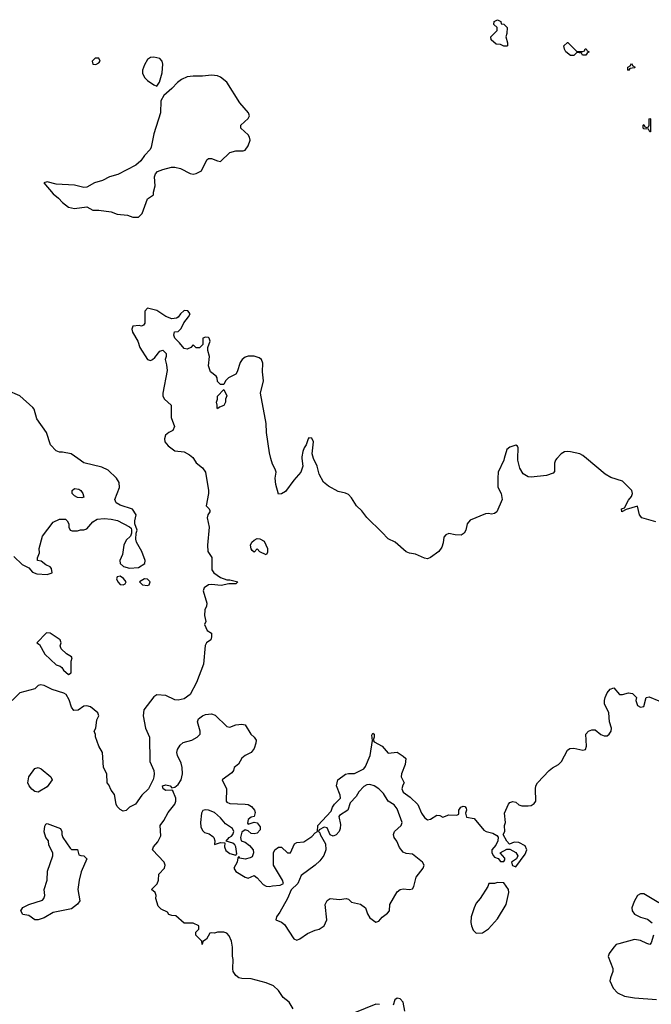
# Model space of a CAD drawing. Header units: inches. Extents: x 2396598 to 2566999, y 262085 to 451979.
# Tile 277 of 280: x 2512669 to 2516820, y 426416 to 432882. Entities that reach past the tile are written whole.
import ezdxf

# ---------------------------------------------------------------- set-up
doc = ezdxf.new("R2010")
doc.units = ezdxf.units.IN
doc.header["$MEASUREMENT"] = 0
doc.layers.add('C5412', color=7, linetype='Continuous')
doc.layers.add('C5413', color=7, linetype='Continuous')

msp = doc.modelspace()

# ---------------------------------------------------------------- linework, layer by layer
at = {"layer": 'C5412', "color": 5, "elevation": 40}
for points in [[(2513810.9, 430000), (2513830, 429971), (2513870, 429938), (2513890, 429911.3), (2513910.7, 429789.3), (2513910.7, 429769.3), (2513894, 429690), (2513914, 429670), (2513918, 429658), (2513918, 429650), (2513904.7, 429630), (2513901, 429610), (2513914.8, 429550), (2513902.8, 429430), (2513904.7, 429390), (2513931, 429350), (2513931.3, 429270), (2513944.7, 429250), (2513990, 429219.1), (2514030, 429202.8), (2514050, 429202.8), (2514102, 429190), (2514090, 429178), (2514043.5, 429176.5), (2513994, 429166), (2513930, 429172.3), (2513910.5, 429169.5), (2513881, 429150), (2513874.8, 429130), (2513898.8, 429050), (2513898, 429030), (2513885.4, 429005.4), (2513884.7, 428970), (2513892, 428930), (2513884.7, 428910), (2513902, 428870), (2513930, 428852), (2513930.8, 428830), (2513924.7, 428810), (2513898, 428790), (2513887.9, 428772.1), (2513876.3, 428650), (2513830.3, 428529.7), (2513788.7, 428451.3), (2513750, 428422.7), (2513710, 428412), (2513690, 428414.5), (2513630, 428442.7), (2513570, 428448.7), (2513550, 428434), (2513486, 428350), (2513480.5, 428310), (2513496, 428230), (2513522.8, 428170), (2513524.9, 428010), (2513550.5, 427950), (2513554, 427930), (2513551, 427909), (2513547.3, 427892.7), (2513516.3, 427830), (2513471.7, 427788.3), (2513430, 427729), (2513391.3, 427710), (2513370, 427688.7), (2513350, 427684), (2513330, 427694), (2513310, 427715.3), (2513302.7, 427730), (2513292.9, 427792.9), (2513270, 427822), (2513256, 427856), (2513245.2, 427870), (2513242, 427930), (2513221.2, 427970), (2513213.2, 428070), (2513188.7, 428110), (2513168, 428172), (2513168, 428188), (2513158, 428210), (2513168.7, 428230), (2513176.5, 428283.5), (2513188.7, 428310), (2513182, 428330), (2513135.3, 428370), (2513110, 428376), (2513090, 428372.7), (2513053.4, 428346.6), (2513025.6, 428345.6), (2513010, 428368), (2512995.5, 428415.5), (2512975.3, 428450), (2512959.5, 428459.5), (2512883.2, 428483.2), (2512830, 428509), (2512806.4, 428513.6), (2512791.1, 428508.9), (2512770, 428488), (2512670, 428462), (2512621, 428410)], [(2512630, 429356), (2512684.7, 429304.7), (2512730, 429282), (2512754, 429254), (2512783, 429243), (2512850, 429237.3), (2512882, 429250), (2512877.5, 429277.5), (2512870, 429288.7), (2512841.5, 429301.5), (2512810, 429325.2), (2512786, 429330), (2512787.3, 429347.3), (2512800.4, 429379.6), (2512798, 429410), (2512819, 429490), (2512890, 429582), (2512930, 429602), (2512970, 429602), (2512982, 429590), (2512992, 429570), (2512992, 429550), (2513002, 429530), (2513014.6, 429525.4), (2513050, 429524.7), (2513069, 429531), (2513090, 429530.7), (2513110, 429539.3), (2513150, 429584.4), (2513179.3, 429600.7), (2513225.5, 429605.5), (2513270, 429601.6), (2513312.7, 429592.7), (2513392, 429552), (2513402, 429542), (2513404.7, 429530), (2513404.7, 429510), (2513398, 429490), (2513370, 429464), (2513353.4, 429430), (2513346, 429370), (2513327, 429330), (2513330.3, 429310), (2513351.9, 429291.9), (2513390, 429280.8), (2513450, 429283.7), (2513492.7, 429310), (2513493.2, 429330), (2513471.6, 429390), (2513438, 429450), (2513432.7, 429470), (2513434, 429510), (2513442, 429530), (2513426, 429570), (2513426, 429590), (2513435.3, 429630), (2513410, 429668), (2513330, 429693.2), (2513304, 429710), (2513294, 429730), (2513325.6, 429810), (2513323, 429843), (2513306.6, 429870), (2513250, 429922.7), (2513210, 429943.7), (2513092, 429972), (2513051.4, 430000)], [(2514524.1, 430000), (2514530.8, 429950), (2514516, 429910), (2514470, 429858), (2514415.9, 429784.1), (2514390, 429768), (2514370, 429766), (2514353.2, 429830), (2514349.2, 429870), (2514354, 429910), (2514349, 429930), (2514330, 429962), (2514320, 430000)], [(2515853.3, 430000), (2515850.4, 429990), (2515814.4, 429910), (2515810.4, 429870), (2515812.5, 429812.5), (2515834, 429770), (2515838.8, 429730), (2515804.7, 429650), (2515790, 429639), (2515770, 429634), (2515750, 429639), (2515730, 429637.2), (2515630, 429595.1), (2515610.6, 429570), (2515600.5, 429530), (2515590.4, 429509.6), (2515570, 429497.2), (2515530, 429498), (2515490, 429506.6), (2515470, 429499.3), (2515457.5, 429482.5), (2515453, 429447), (2515442.5, 429417.5), (2515424, 429390), (2515370, 429349.5), (2515350, 429340.9), (2515330, 429344.5), (2515270, 429371.8), (2515230, 429378.4), (2515210, 429387.3), (2515136, 429450), (2515090, 429471.6), (2515050, 429516.2), (2514950, 429611.8), (2514916.8, 429656.8), (2514882, 429690), (2514850, 429741.2), (2514830, 429762.7), (2514810, 429772), (2514762.7, 429782.7), (2514699, 429819), (2514665.6, 429845.6), (2514638, 429898), (2514624, 429950), (2514601, 430000)], [(2516199.9, 430000), (2516190.5, 429990), (2516183, 429970), (2516184.7, 429915.3), (2516175.3, 429904.7), (2516130.6, 429889.4), (2516030, 429877.2), (2516010, 429879), (2515978.6, 429898.6), (2515956.6, 429936.6), (2515943.6, 429990), (2515943.7, 430000)], [(2516850, 429584), (2516758, 429610), (2516742, 429630), (2516730, 429686), (2516655.3, 429664.7), (2516626, 429650), (2516624, 429670), (2516643.1, 429676.9), (2516670, 429726.8), (2516690, 429751), (2516696.9, 429770), (2516692.8, 429790), (2516630, 429851.6), (2516554.7, 429874.7), (2516516.9, 429896.9), (2516394.3, 430000)], [(2514466.2, 426386.2), (2514441.2, 426430), (2514401.1, 426461.1), (2514370, 426506), (2514337.7, 426537.7), (2514290, 426556.2), (2514190, 426582.7), (2514130, 426584), (2514110, 426589), (2514090, 426604), (2514073.2, 426630), (2514069.4, 426649.4), (2514073.2, 426710), (2514068.9, 426731.1), (2514068.7, 426790), (2514061.2, 426830), (2514045.6, 426865.6), (2514030, 426882), (2514010, 426888.7), (2513970, 426888.7), (2513950, 426882), (2513930, 426886), (2513918, 426882), (2513896.9, 426843.1), (2513872, 426828), (2513868.4, 426808.4), (2513866, 426830), (2513828, 426870), (2513828, 426890), (2513846, 426910), (2513846, 426930), (2513808.4, 426948.4), (2513750, 426948), (2513696.4, 426996.4), (2513670, 426998), (2513650, 427006), (2513640.4, 427020.4), (2513600.2, 427040.2), (2513580.2, 427060.2), (2513564, 427110), (2513565.2, 427130), (2513559, 427150), (2513535.3, 427170), (2513573, 427207), (2513582.4, 427230), (2513584.5, 427270), (2513621.2, 427310), (2513626, 427330), (2513618, 427350), (2513542.7, 427430), (2513549.4, 427450), (2513577, 427483), (2513597.5, 427522.5), (2513592.7, 427590), (2513617.4, 427622.6), (2513645.6, 427674.4), (2513689.5, 427730), (2513696.2, 427750), (2513695.6, 427770), (2513676.5, 427816.5), (2513670, 427822), (2513630, 427819.5), (2513613.2, 427830), (2513608.7, 427850), (2513630, 427858), (2513658, 427850), (2513670, 427838), (2513690, 427841), (2513710, 427859.1), (2513729.6, 427890), (2513738.4, 427930), (2513737.6, 427970), (2513730, 427999), (2513706, 428050), (2513702.7, 428070), (2513707.3, 428090), (2513723, 428117), (2513744.4, 428135.6), (2513801.2, 428150), (2513835.1, 428170), (2513854.5, 428190), (2513856.3, 428210), (2513836.9, 428270), (2513843.7, 428290), (2513870, 428310.6), (2513890, 428319.1), (2513930, 428323), (2513954.6, 428314.6), (2514030, 428241), (2514050, 428236), (2514090.6, 428250.6), (2514130, 428254.8), (2514150, 428251.3), (2514187.3, 428190), (2514211, 428170), (2514224, 428150), (2514222, 428130), (2514210, 428095.3), (2514190.4, 428069.6), (2514150, 428049.2), (2514128.3, 428031.7), (2514106.8, 427993.2), (2514078, 427970), (2514074.8, 427950), (2514063.4, 427936.6), (2514000.7, 427890), (2514028.5, 427830), (2514026.4, 427750), (2514030, 427744), (2514050, 427733.4), (2514150.8, 427730.8), (2514170, 427726.8), (2514193.7, 427713.7), (2514212, 427690), (2514216, 427676), (2514211, 427650), (2514190, 427644), (2514171.3, 427630), (2514165.5, 427605.5), (2514170, 427598), (2514210, 427612), (2514230, 427607.3), (2514250, 427582), (2514250, 427562), (2514230, 427539.3), (2514210, 427535.1), (2514190, 427538), (2514170, 427555.3), (2514150, 427562), (2514130, 427546), (2514121, 427510), (2514124.7, 427490), (2514150, 427480.7), (2514178.8, 427458.8), (2514202.8, 427430), (2514206, 427410), (2514196.8, 427383.2), (2514183.5, 427376.5), (2514150, 427368.7), (2514116.4, 427376.4), (2514110, 427386), (2514102, 427378), (2514098, 427350), (2514076, 427310), (2514090, 427287.3), (2514152, 427250), (2514170, 427244.9), (2514210, 427262), (2514230, 427246.8), (2514270, 427201.6), (2514290, 427190.4), (2514310, 427188.2), (2514330, 427194.4), (2514382, 427198), (2514402, 427210), (2514397.2, 427230), (2514337.6, 427330), (2514337, 427410), (2514346, 427430), (2514370, 427447.3), (2514390, 427446.8), (2514430, 427411), (2514450, 427411.3), (2514475.3, 427470), (2514490, 427477.3), (2514537.5, 427482.5), (2514590, 427518), (2514610, 427542), (2514626, 427550), (2514628, 427590), (2514717, 427683), (2514725.2, 427710), (2514737.2, 427730), (2514777.2, 427770), (2514775.1, 427790), (2514752.3, 427850), (2514759, 427890), (2514810, 427926), (2514831.1, 427931.1), (2514870, 427932), (2514930, 427961), (2514942.5, 427977.5), (2514971.8, 428050), (2514988, 428148), (2514983.1, 428183.1), (2514990, 428196), (2514998, 428190), (2514998, 428170), (2514991.3, 428150), (2514999.6, 428139.6), (2515050.3, 428110.3), (2515090, 428064.9), (2515150, 428070.7), (2515190, 428046), (2515206, 428030), (2515203, 427990), (2515178, 427930), (2515176.3, 427910), (2515196, 427870), (2515186.2, 427853.8), (2515180.3, 427830), (2515189.2, 427809.2), (2515235.9, 427775.9), (2515286.7, 427726.7), (2515310.5, 427670), (2515330, 427642), (2515350, 427628), (2515370, 427630.8), (2515410, 427658.8), (2515430, 427656), (2515450, 427644.7), (2515490, 427661), (2515542, 427658), (2515555.3, 427664.7), (2515555.3, 427690), (2515568, 427710), (2515583.1, 427716.9), (2515595.3, 427715.3), (2515603.6, 427703.6), (2515604.7, 427690), (2515598, 427670), (2515605.4, 427645.4), (2515655.3, 427635.3), (2515719.6, 427559.6), (2515734, 427550), (2515778.8, 427538.8), (2515804.7, 427524.7), (2515812.7, 427512.7), (2515812, 427490), (2515798.8, 427461.2), (2515772, 427430), (2515772, 427410), (2515782, 427390), (2515790, 427382), (2515812.7, 427372.7), (2515830, 427354), (2515850, 427354), (2515856.4, 427363.6), (2515856.4, 427376.4), (2515826, 427410), (2515870, 427434), (2515890, 427434), (2515930, 427412), (2515942, 427390), (2515934, 427370), (2515902, 427350), (2515907.1, 427327.1), (2515930, 427318), (2515990, 427402), (2516002, 427430), (2515990, 427455.3), (2515950, 427477.2), (2515919.6, 427480.4), (2515887.3, 427467.3), (2515870, 427486), (2515846, 427530), (2515858, 427550), (2515855.3, 427590), (2515862, 427610), (2515855.3, 427670), (2515881.2, 427730), (2515890, 427741), (2515910, 427746.8), (2515930, 427742.8), (2515950, 427726), (2515970, 427719.1), (2516010, 427718), (2516030, 427722), (2516050, 427734), (2516062, 427750), (2516058.4, 427830), (2516060.9, 427850), (2516072.3, 427870), (2516149.7, 427950.3), (2516171.3, 427968.7), (2516210, 427990.6), (2516229.4, 428010), (2516270, 428084.7), (2516283.7, 428096.3), (2516310, 428098.8), (2516370, 428084), (2516388, 428090), (2516394, 428110), (2516389, 428190), (2516408, 428210), (2516430, 428218), (2516450, 428218), (2516487.5, 428187.5), (2516510, 428178.8), (2516530, 428178.8), (2516544, 428190), (2516556, 428210), (2516558, 428230), (2516546, 428270), (2516541.2, 428330), (2516513.2, 428390), (2516512.7, 428410), (2516516, 428430), (2516530, 428462), (2516550, 428486), (2516573, 428493), (2516610, 428451.3), (2516630, 428451), (2516670, 428460.7), (2516695.9, 428455.9), (2516722, 428430), (2516718.8, 428410), (2516730, 428378), (2516750, 428366), (2516770, 428372), (2516786, 428430), (2516805.2, 428434.8), (2516870, 428408)], [(2516870, 427082), (2516770, 427140.5), (2516750, 427141.1), (2516730, 427129.5), (2516706.7, 427090), (2516692.4, 427050), (2516693.4, 427030), (2516710, 427007.7), (2516750, 426987.7), (2516795.5, 426975.5), (2516826, 426950)], [(2516834.8, 426870), (2516819.8, 426820.2), (2516810, 426808.7), (2516790, 426814), (2516750, 426835.1), (2516710, 426842), (2516606.2, 426813.8), (2516590, 426807.3), (2516572.7, 426790), (2516543.1, 426750), (2516537.1, 426730), (2516567.3, 426650), (2516566.8, 426630), (2516550.8, 426590), (2516547.7, 426570), (2516570, 426521), (2516598.8, 426490), (2516644.7, 426470), (2516710, 426457.1), (2516853.6, 426446.4)], [(2515034.8, 426414.8), (2515010, 426416), (2514870, 426360.5)], [(2515200.5, 426370), (2515190, 426429.3), (2515170, 426451.3), (2515150, 426456.2), (2515135.2, 426444.8), (2515124, 426410)]]:
    msp.add_lwpolyline(points, dxfattribs=at)
for points in [[(2513078, 429742), (2513050, 429744), (2513030, 429754), (2513014, 429770), (2513014, 429790), (2513030, 429802.8), (2513059.1, 429799.1), (2513070.7, 429790.7), (2513084.7, 429770), (2513090, 429746)], [(2514290, 429368), (2514247.3, 429387.3), (2514230, 429406), (2514210, 429386), (2514196.4, 429396.4), (2514190, 429406), (2514185.2, 429430), (2514195.3, 429450), (2514210, 429464.7), (2514230, 429474), (2514247.3, 429472.7), (2514276.9, 429456.9), (2514298, 429410), (2514296.9, 429383.1)], [(2513330, 429226.6), (2513310, 429224), (2513305.7, 429210), (2513313.4, 429190), (2513330, 429173.4), (2513350, 429171), (2513363.1, 429176.9), (2513369, 429190), (2513351.2, 429211.2)], [(2513490, 429209.4), (2513456, 429190), (2513476, 429170), (2513510, 429166), (2513521.2, 429170), (2513527, 429190), (2513510, 429207)], [(2512845.7, 428854.3), (2512782, 428790), (2512798.8, 428778.8), (2512835.3, 428715.3), (2512910, 428646), (2512936, 428636), (2512946.8, 428626.8), (2512958, 428610), (2512990, 428582), (2513007.3, 428592.7), (2513008, 428670), (2513014, 428690), (2513010, 428698), (2512976.5, 428716.5), (2512942, 428750), (2512935.3, 428770), (2512941.2, 428790), (2512936.2, 428810), (2512870, 428852.6)], [(2512790, 427808.7), (2512770, 427813.2), (2512750, 427829), (2512732.7, 427850), (2512723.7, 427870), (2512729.3, 427910), (2512770, 427964), (2512790, 427970.4), (2512810, 427963), (2512874, 427910), (2512882, 427890), (2512850, 427844)], [(2514970, 427858.4), (2514950, 427858), (2514930, 427846), (2514898.8, 427810), (2514880.7, 427779.3), (2514841.6, 427738.4), (2514826.8, 427690), (2514770, 427655.3), (2514767.3, 427650), (2514777.3, 427597.3), (2514775.3, 427570), (2514768, 427550), (2514750, 427529.3), (2514730, 427519.3), (2514710, 427528), (2514690, 427574), (2514670, 427578), (2514638, 427562), (2514634, 427550), (2514642, 427542), (2514644.7, 427530), (2514678.8, 427470), (2514680.5, 427430), (2514667.7, 427392.3), (2514641.4, 427358.6), (2514610.5, 427329.5), (2514518.5, 427261.5), (2514498, 427210), (2514452.7, 427167.3), (2514428.2, 427110), (2514378.7, 427021.3), (2514356, 426990), (2514352, 426970), (2514390, 426954.8), (2514410, 426938.8), (2514470, 426846), (2514490, 426837.3), (2514510, 426844.9), (2514559.6, 426880.4), (2514610, 426902.8), (2514638, 426910), (2514670, 426932), (2514688.7, 426970), (2514677.2, 427070), (2514690, 427098), (2514710, 427111), (2514770, 427104), (2514814, 427110), (2514830, 427106), (2514850, 427087.3), (2514910, 427073), (2514942.8, 427050), (2514954.8, 427010), (2514970, 426982.8), (2515010, 426956), (2515030, 426961), (2515051.8, 426988.2), (2515086.6, 427013.4), (2515099, 427030), (2515102.7, 427070), (2515150, 427154), (2515169.7, 427170.3), (2515190, 427174.9), (2515230, 427170.5), (2515250, 427174), (2515259.6, 427190), (2515275.8, 427250), (2515320.7, 427310), (2515326.6, 427330), (2515317.2, 427350), (2515250, 427402), (2515210, 427407), (2515190, 427415.1), (2515164.7, 427444.7), (2515147, 427487), (2515129.3, 427510), (2515125.2, 427530), (2515132.7, 427550), (2515176, 427590), (2515182, 427610), (2515150, 427699), (2515130, 427725.2), (2515090, 427748.7), (2515059.3, 427799.3), (2515029.2, 427830), (2514999, 427850)], [(2513890, 427693), (2513872.3, 427687.7), (2513864.2, 427670), (2513858.3, 427610), (2513860.2, 427580.2), (2513870, 427556.3), (2513884.8, 427544.8), (2513915.1, 427535.1), (2513938.7, 427518.7), (2513946, 427510), (2513951.3, 427488.7), (2513950, 427466), (2513990, 427477.3), (2514016.9, 427476.9), (2514014.8, 427450), (2514024.7, 427424.7), (2514050, 427406.8), (2514090, 427394), (2514095.3, 427404.7), (2514089.2, 427450), (2514082.7, 427462.7), (2514070, 427474), (2514027.3, 427487.3), (2514045.2, 427510), (2514061.2, 427518.8), (2514069.7, 427530.3), (2514077, 427550), (2514067.6, 427570), (2514021.1, 427601.1), (2513990, 427640.7), (2513950, 427676.3), (2513910, 427691.2)], [(2512769.3, 426969.3), (2512730, 426999), (2512690, 427006), (2512677.2, 427030), (2512690, 427050.6), (2512728.7, 427070), (2512819.5, 427100.5), (2512829, 427110), (2512835.3, 427130), (2512829.3, 427170), (2512849.5, 427230.5), (2512852.3, 427290), (2512888, 427390), (2512888, 427410), (2512860.4, 427460.4), (2512858, 427490), (2512842, 427510), (2512829.3, 427549.3), (2512835.3, 427584.7), (2512842, 427598), (2512850, 427602), (2512938, 427570), (2512946.8, 427550), (2512946.8, 427530), (2512953.4, 427510), (2513001, 427441), (2513010, 427432), (2513050, 427431.3), (2513058, 427398), (2513072, 427392), (2513090, 427391.3), (2513110.4, 427370), (2513074.2, 427285.8), (2513059.5, 427230), (2513052.2, 427170), (2513063.8, 427096.2), (2513050, 427072.7), (2513010, 427042.9), (2512890, 427019.5), (2512830, 426982.9), (2512790, 426969.6)], [(2515810, 427215.3), (2515790, 427209), (2515752, 427208), (2515744.7, 427190), (2515694.8, 427110), (2515670, 427079), (2515655.5, 427050), (2515636.3, 426990), (2515633.7, 426953.7), (2515637.3, 426930), (2515650, 426902), (2515670, 426882), (2515710, 426884.7), (2515750, 426910.8), (2515810, 426977.3), (2515866.6, 427070), (2515884, 427150), (2515881.2, 427170), (2515850, 427214)]]:
    msp.add_lwpolyline(points, close=True, dxfattribs=at)
at = {"layer": 'C5413', "color": 5}
for points, elevation in [([(2515850, 432708), (2515830, 432718), (2515800.4, 432720.4), (2515768, 432750), (2515766, 432770), (2515806, 432810), (2515806, 432830), (2515786, 432850), (2515788, 432870), (2515810, 432882), (2515832, 432870), (2515834, 432854), (2515850, 432852), (2515872, 432830), (2515871.6, 432791.6), (2515864.7, 432770), (2515874, 432730), (2515874, 432710), (2515870, 432708)], 20), ([(2516330, 432674), (2516370, 432674), (2516382, 432678), (2516386, 432690), (2516391.6, 432691.6), (2516398, 432678), (2516412, 432670), (2516398, 432662), (2516390, 432648), (2516368.4, 432648.4), (2516362, 432662), (2516330, 432666), (2516310, 432646), (2516290, 432646), (2516258, 432670), (2516248.4, 432688.4), (2516246, 432710), (2516268.4, 432731.6), (2516271.6, 432731.6)], 20), ([(2513164.9, 432630), (2513145.3, 432610), (2513149.1, 432590), (2513170, 432586.8), (2513190, 432598.4), (2513198.3, 432610), (2513189.6, 432629.6)], 40), ([(2513550, 432636), (2513530, 432633.5), (2513510, 432619.6), (2513490, 432586.6), (2513475.6, 432550), (2513475.6, 432530), (2513490, 432503.1), (2513510, 432483.7), (2513550, 432453.4), (2513570, 432446), (2513587.5, 432472.5), (2513606.2, 432533.8), (2513610.8, 432590.8), (2513604.7, 432610), (2513590, 432627.6)], 40), ([(2516670, 432548), (2516666, 432550), (2516666, 432570), (2516682, 432578), (2516690, 432594), (2516698, 432578), (2516714, 432570), (2516710, 432566), (2516678, 432562)], 20), ([(2513930, 432516.8), (2513870, 432510.8), (2513810, 432511.9), (2513770, 432505.7), (2513733.4, 432490), (2513707.3, 432470), (2513670, 432429.3), (2513616.8, 432383.2), (2513597.3, 432350), (2513595.8, 432270), (2513550, 432132.7), (2513534.3, 432045.7), (2513526.4, 432030), (2513490, 431989.6), (2513465.7, 431954.3), (2513433.2, 431926.8), (2513315.3, 431864.7), (2513259.1, 431850), (2513213.5, 431826.5), (2513160.7, 431810), (2513110, 431781.3), (2513090, 431778.9), (2513030, 431795.6), (2512910, 431802.2), (2512850, 431816.4), (2512828.7, 431811.3), (2512890, 431737.7), (2512924.2, 431710), (2512950, 431680.4), (2512990, 431650.5), (2513030, 431642), (2513110, 431653.4), (2513150.6, 431630.6), (2513189.6, 431630.4), (2513270, 431619.5), (2513310, 431604.4), (2513378.5, 431598.5), (2513414, 431586), (2513450, 431584.7), (2513475.3, 431610), (2513510, 431704.7), (2513548.7, 431731.3), (2513548.7, 431748.7), (2513559, 431790), (2513556, 431850), (2513561.2, 431870), (2513575.1, 431884.9), (2513610, 431898.8), (2513667.3, 431912.7), (2513690, 431913), (2513725.1, 431905.1), (2513790, 431870.8), (2513810, 431867.7), (2513830, 431870.8), (2513864, 431890), (2513899, 431961), (2513909.2, 431970.8), (2513930, 431970.8), (2513970, 431954), (2513990, 431950.8), (2514049.7, 432010.3), (2514090, 432021.3), (2514138.3, 432021.7), (2514150, 432026), (2514170, 432053.4), (2514183.5, 432090), (2514179.7, 432110), (2514170, 432126.6), (2514122.7, 432170), (2514123.7, 432190), (2514170, 432233.4), (2514180.5, 432250), (2514173.7, 432270), (2514115.5, 432335.5), (2514030, 432470.7), (2513990, 432505.1), (2513970, 432513.8)], 40), ([(2516810, 432146), (2516802, 432162), (2516770, 432166), (2516766, 432170), (2516766, 432190), (2516770, 432194), (2516778, 432178), (2516790, 432174), (2516802, 432178), (2516806, 432190), (2516806, 432230), (2516810, 432234), (2516814, 432230), (2516814, 432146)], 20), ([(2513970, 430326), (2513966, 430330), (2513968, 430350), (2513962, 430370), (2513968.7, 430390), (2513968.7, 430410), (2514010, 430454), (2514030.8, 430410.8), (2514022, 430390), (2514022, 430370), (2514010, 430348), (2513982, 430338)], 40)]:
    msp.add_lwpolyline(points, close=True, dxfattribs=dict(at, elevation=elevation))
at = {"layer": 'C5413', "color": 5, "elevation": 40}
for points in [[(2514320, 430000), (2514310, 430038), (2514291.8, 430170), (2514289.6, 430230), (2514252.3, 430430), (2514271.3, 430510), (2514265.4, 430570), (2514266.3, 430626.3), (2514258.4, 430650), (2514242.3, 430662.3), (2514210, 430671.2), (2514170, 430672.8), (2514150, 430665.6), (2514130.3, 430649.8), (2514117.6, 430630), (2514099.3, 430570), (2514090, 430553.2), (2514042, 430530), (2514022, 430510), (2514010, 430486), (2513990, 430486), (2513970, 430506), (2513968, 430530), (2513960.4, 430540.4), (2513924, 430570), (2513909.2, 430609.2), (2513917.2, 430670), (2513906, 430710), (2513906, 430730), (2513922, 430770), (2513915.3, 430790), (2513910, 430795.3), (2513890, 430798), (2513874, 430790), (2513872, 430748), (2513850, 430726), (2513830, 430726), (2513810, 430746), (2513794, 430730), (2513770, 430718), (2513750, 430722), (2513720.2, 430760.2), (2513688.7, 430790), (2513682, 430810), (2513687.3, 430832.7), (2513710, 430834), (2513730, 430854), (2513748.7, 430891.3), (2513779, 430930), (2513788.7, 430950), (2513775.3, 430970), (2513750, 430972.7), (2513726, 430950), (2513711.3, 430928.7), (2513698.8, 430921.2), (2513670, 430917.2), (2513630, 430932.3), (2513570, 430972), (2513510, 430988), (2513491.3, 430968.7), (2513491, 430889), (2513483.6, 430876.4), (2513470, 430869), (2513454, 430874), (2513414, 430870), (2513406, 430850), (2513411, 430830), (2513446, 430770), (2513458, 430730), (2513510, 430651), (2513530, 430644), (2513542, 430650), (2513557.5, 430662.5), (2513590, 430704.7), (2513610, 430711.3), (2513631, 430690), (2513631.3, 430670), (2513624.7, 430650), (2513634.4, 430614.4), (2513638, 430578), (2513611, 430430), (2513611, 430410), (2513621, 430390), (2513664, 430350), (2513664.9, 430270), (2513686.7, 430210), (2513675.8, 430184.2), (2513648.5, 430171.5), (2513627.3, 430152.7), (2513620.3, 430130), (2513623.1, 430110), (2513644.4, 430084.4), (2513690, 430050.7), (2513750, 430043), (2513784.7, 430024.7), (2513806.6, 430006.6), (2513810.9, 430000)], [(2513051.4, 430000), (2513008, 430030), (2512950, 430042.7), (2512930, 430042.7), (2512909, 430050), (2512872.7, 430090), (2512846.6, 430170), (2512781, 430261), (2512763.5, 430323.5), (2512756, 430336), (2512671, 430411), (2512590, 430447.3)], [(2514601, 430000), (2514600.7, 430000.7), (2514592.3, 430030), (2514599.3, 430110), (2514590, 430134), (2514570, 430135.3), (2514564.7, 430130), (2514551, 430089), (2514538, 430070), (2514530, 430046), (2514522.8, 430010), (2514524.1, 430000)], [(2515943.7, 430000), (2515944, 430070), (2515940.4, 430080.4), (2515930, 430088.7), (2515890, 430075.1), (2515870, 430059), (2515853.3, 430000)], [(2516394.3, 430000), (2516370, 430020.5), (2516350, 430030.9), (2516290, 430043), (2516270, 430046.3), (2516250, 430043.6), (2516228.2, 430030), (2516199.9, 430000)]]:
    msp.add_lwpolyline(points, dxfattribs=at)

doc.saveas('drawing.dxf')
